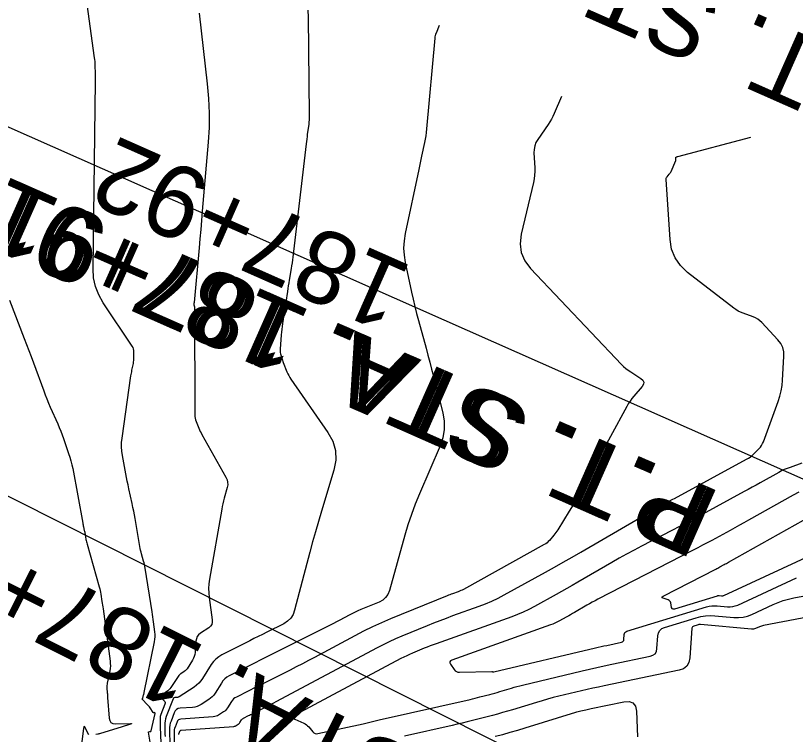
# Model space of a CAD drawing. Extents: x 658976 to 668721, y 639543 to 647196.
# Drawn here: x 662464.2 to 662550.1, y 643707.3 to 643786.5 of the extents above; entities that cross this region are included whole.
import ezdxf

# ---------------------------------------------------------------- set-up
doc = ezdxf.new("R2010")
doc.units = 0
for name, color, linetype in [('Ex_Major Contours', 7, 'Continuous'), ('Ex_Minor Contours', 7, 'Continuous'), ('R_Ramp 15 Degree_Min Ls', 7, 'Continuous'), ('R_Ramp 20 Degree Des Ls Annot', 7, 'Continuous'), ('R_Ramp 20 Degree Existing Ramp', 7, 'Continuous')]:
    doc.layers.add(name, color=color, linetype=linetype)

msp = doc.modelspace()

# ---------------------------------------------------------------- linework, layer by layer
at = {"layer": 'Ex_Major Contours'}
for points in [[(662484.404, 643786.738), (662485.293, 643778.93), (662485.435, 643777.33), (662485.498, 643775.728), (662485.482, 643774.124), (662485.386, 643772.52), (662484.741, 643764.909), (662484.655, 643763.899), (662484.567, 643762.891), (662484.477, 643761.882), (662484.385, 643760.873), (662483.832, 643754.869), (662483.83, 643754.846), (662483.828, 643754.823), (662483.826, 643754.8), (662483.824, 643754.777), (662483.816, 643754.685), (662483.815, 643754.662), (662483.817, 643754.639), (662483.82, 643754.617), (662483.825, 643754.594), (662483.852, 643754.499), (662483.858, 643754.475), (662483.862, 643754.452), (662483.865, 643754.428), (662483.866, 643754.404), (662483.917, 643742.501), (662483.927, 643742.307), (662483.955, 643742.117), (662484.001, 643741.93), (662484.065, 643741.747), (662484.359, 643741.02), (662484.435, 643740.84), (662484.517, 643740.663), (662484.605, 643740.488), (662484.698, 643740.316), (662487.349, 643735.615), (662487.471, 643735.343), (662487.535, 643735.064), (662487.541, 643734.778), (662487.488, 643734.485), (662487.16, 643733.297), (662487.082, 643732.999), (662487.011, 643732.7), (662486.947, 643732.399), (662486.89, 643732.097), (662485.531, 643724.376), (662485.463, 643723.875), (662485.434, 643723.373), (662485.444, 643722.87), (662485.494, 643722.367), (662485.837, 643719.89), (662485.842, 643719.632), (662485.78, 643719.405), (662485.651, 643719.207), (662485.456, 643719.039), (662484.542, 643718.426), (662484.339, 643718.258), (662484.188, 643718.059), (662484.088, 643717.83), (662484.04, 643717.571), (662483.938, 643716.308), (662483.907, 643716.088), (662483.851, 643715.876), (662483.769, 643715.673), (662483.662, 643715.478), (662483.06, 643714.519), (662482.997, 643714.43), (662482.926, 643714.349), (662482.846, 643714.277), (662482.758, 643714.213), (662482.389, 643713.974), (662482.3, 643713.91), (662482.219, 643713.839), (662482.146, 643713.759), (662482.081, 643713.672), (662481.264, 643712.448), (662481.172, 643712.322), (662481.07, 643712.206), (662480.958, 643712.1), (662480.837, 643712.003), (662480.254, 643711.577), (662480.186, 643711.511), (662480.16, 643711.442), (662480.175, 643711.369), (662480.231, 643711.293), (662480.537, 643710.983), (662480.599, 643710.902), (662480.632, 643710.815), (662480.636, 643710.723), (662480.611, 643710.624), (662480.174, 643709.495), (662480.136, 643709.382), (662480.11, 643709.266), (662480.095, 643709.149), (662480.091, 643709.029), (662480.101, 643708.547), (662480.104, 643708.427), (662480.108, 643708.306), (662480.112, 643708.186), (662480.117, 643708.066), (662480.484, 643699.408)], [(662550.794, 643737.156), (662549.501, 643736.702), (662549.181, 643736.582), (662548.867, 643736.448), (662548.559, 643736.301), (662548.257, 643736.14), (662546.227, 643734.999), (662545.789, 643734.754), (662545.349, 643734.51), (662544.909, 643734.268), (662544.468, 643734.028), (662539.807, 643731.504), (662538.981, 643731.059), (662538.152, 643730.618), (662537.321, 643730.182), (662536.488, 643729.751), (662533.151, 643728.032), (662532.32, 643727.597), (662531.494, 643727.152), (662530.675, 643726.695), (662529.861, 643726.229), (662526.105, 643724.042), (662525.514, 643723.7), (662524.92, 643723.361), (662524.325, 643723.025), (662523.727, 643722.693), (662521.334, 643721.371), (662520.73, 643721.053), (662520.115, 643720.76), (662519.488, 643720.493), (662518.85, 643720.25), (662510.521, 643717.272), (662510.19, 643717.152), (662509.861, 643717.028), (662509.533, 643716.9), (662509.207, 643716.768), (662507.905, 643716.234), (662507.581, 643716.096), (662507.261, 643715.95), (662506.945, 643715.797), (662506.633, 643715.635), (662494.935, 643709.386), (662494.779, 643709.276), (662494.729, 643709.17), (662494.786, 643709.068), (662494.949, 643708.969), (662495.924, 643708.529), (662496.078, 643708.449), (662496.22, 643708.353), (662496.35, 643708.242), (662496.468, 643708.114), (662496.916, 643707.573), (662497.035, 643707.459), (662497.169, 643707.389), (662497.318, 643707.361), (662497.483, 643707.377), (662502.453, 643708.464), (662502.6, 643708.497), (662502.748, 643708.531), (662502.895, 643708.566), (662503.042, 643708.603), (662503.628, 643708.752), (662503.775, 643708.789), (662503.922, 643708.824), (662504.069, 643708.859), (662504.216, 643708.893), (662514.244, 643711.146), (662514.518, 643711.209), (662514.791, 643711.274), (662515.065, 643711.341), (662515.337, 643711.41), (662516.427, 643711.69), (662516.698, 643711.762), (662516.969, 643711.837), (662517.24, 643711.915), (662517.509, 643711.996), (662518.799, 643712.393), (662519.105, 643712.484), (662519.411, 643712.57), (662519.72, 643712.651), (662520.029, 643712.727), (662526.587, 643714.281), (662527.404, 643714.472), (662528.222, 643714.657), (662529.041, 643714.836), (662529.861, 643715.009), (662534.094, 643715.889), (662534.401, 643715.996), (662534.627, 643716.174), (662534.772, 643716.422), (662534.837, 643716.741), (662534.934, 643718.156), (662534.998, 643718.479), (662535.14, 643718.739), (662535.361, 643718.937), (662535.661, 643719.072), (662539.16, 643720.141), (662539.665, 643720.269), (662540.176, 643720.347), (662540.691, 643720.375), (662541.212, 643720.353), (662543.305, 643720.163), (662543.822, 643720.149), (662544.328, 643720.202), (662544.822, 643720.322), (662545.305, 643720.508), (662547.639, 643721.584), (662548.192, 643721.82), (662548.757, 643722.019), (662549.333, 643722.184), (662549.92, 643722.314), (662554.463, 643723.173)]]:
    msp.add_lwpolyline(points, dxfattribs=at)
at = {"layer": 'Ex_Minor Contours'}
for points in [[(662479.369, 643704.216), (662478.81, 643707.527), (662478.81, 643707.542), (662478.814, 643707.554), (662478.823, 643707.563), (662478.838, 643707.569), (662478.954, 643707.595), (662479.067, 643707.621), (662479.087, 643707.628), (662479.102, 643707.64), (662479.113, 643707.655), (662479.12, 643707.674), (662479.541, 643709.587), (662479.543, 643709.598), (662479.544, 643709.61), (662479.542, 643709.621), (662479.54, 643709.633), (662479.526, 643709.678), (662479.521, 643709.688), (662479.515, 643709.694), (662479.506, 643709.696), (662479.496, 643709.694), (662479.398, 643709.667), (662479.379, 643709.664), (662479.362, 643709.667), (662479.347, 643709.676), (662479.335, 643709.69), (662478.988, 643710.214), (662478.925, 643710.306), (662478.857, 643710.394), (662478.785, 643710.479), (662478.708, 643710.56), (662478.122, 643711.154), (662478.115, 643711.164), (662478.113, 643711.174), (662478.116, 643711.183), (662478.125, 643711.192), (662478.173, 643711.227), (662478.183, 643711.236), (662478.192, 643711.247), (662478.198, 643711.259), (662478.203, 643711.273), (662478.281, 643711.632), (662478.295, 643711.696), (662478.309, 643711.761), (662478.322, 643711.826), (662478.336, 643711.89), (662479.483, 643717.487), (662479.527, 643717.759), (662479.548, 643718.031), (662479.546, 643718.304), (662479.521, 643718.578), (662479.373, 643719.676), (662479.335, 643719.95), (662479.296, 643720.224), (662479.255, 643720.497), (662479.212, 643720.771), (662478.449, 643725.58), (662478.414, 643725.782), (662478.372, 643725.983), (662478.325, 643726.182), (662478.272, 643726.38), (662478.046, 643727.17), (662477.993, 643727.368), (662477.944, 643727.567), (662477.901, 643727.767), (662477.864, 643727.969), (662477.335, 643731.054), (662477.262, 643731.468), (662477.183, 643731.881), (662477.1, 643732.293), (662477.011, 643732.705), (662476.648, 643734.348), (662476.559, 643734.759), (662476.473, 643735.171), (662476.391, 643735.584), (662476.313, 643735.997), (662475.942, 643738.005), (662475.874, 643738.478), (662475.845, 643738.952), (662475.855, 643739.427), (662475.903, 643739.902), (662476.884, 643746.776), (662476.907, 643746.93), (662476.933, 643747.083), (662476.961, 643747.237), (662476.991, 643747.39), (662477.118, 643748), (662477.146, 643748.153), (662477.168, 643748.307), (662477.182, 643748.462), (662477.19, 643748.617), (662477.211, 643749.394), (662477.203, 643749.571), (662477.168, 643749.741), (662477.107, 643749.903), (662477.019, 643750.058), (662473.819, 643754.832), (662473.325, 643755.699), (662472.975, 643756.61), (662472.771, 643757.564), (662472.711, 643758.56), (662472.979, 643779.227), (662472.98, 643779.444), (662472.98, 643779.66), (662472.977, 643779.877), (662472.973, 643780.094), (662472.95, 643780.961), (662472.941, 643781.177), (662472.926, 643781.393), (662472.906, 643781.609), (662472.879, 643781.824), (662472.073, 643787.728)], [(662496.374, 643787.073), (662496.394, 643786.276), (662496.529, 643775.524), (662496.528, 643775.256), (662496.516, 643774.989), (662496.494, 643774.722), (662496.463, 643774.456), (662496.315, 643773.393), (662496.279, 643773.127), (662496.244, 643772.861), (662496.211, 643772.595), (662496.179, 643772.329), (662494.713, 643759.863), (662494.674, 643759.546), (662494.63, 643759.229), (662494.583, 643758.913), (662494.532, 643758.598), (662494.32, 643757.337), (662494.268, 643757.022), (662494.217, 643756.706), (662494.167, 643756.391), (662494.119, 643756.075), (662493.583, 643752.528), (662493.539, 643752.222), (662493.501, 643751.916), (662493.468, 643751.609), (662493.44, 643751.302), (662493.311, 643749.707), (662493.307, 643749.582), (662493.313, 643749.458), (662493.331, 643749.336), (662493.359, 643749.214), (662493.496, 643748.729), (662493.532, 643748.609), (662493.571, 643748.489), (662493.613, 643748.371), (662493.658, 643748.253), (662494.073, 643747.219), (662494.163, 643747.011), (662494.264, 643746.809), (662494.377, 643746.613), (662494.501, 643746.423), (662498.572, 643740.557), (662499.116, 643739.571), (662499.408, 643738.545), (662499.446, 643737.479), (662499.233, 643736.373), (662497.872, 643731.87), (662497.537, 643730.742), (662497.212, 643729.612), (662496.898, 643728.479), (662496.594, 643727.343), (662494.915, 643720.96), (662494.74, 643720.488), (662494.481, 643720.084), (662494.139, 643719.747), (662493.713, 643719.479), (662491.84, 643718.542), (662491.372, 643718.307), (662490.905, 643718.072), (662490.438, 643717.836), (662489.971, 643717.6), (662486.911, 643716.047), (662486.56, 643715.839), (662486.247, 643715.59), (662485.971, 643715.301), (662485.732, 643714.971), (662484.779, 643713.453), (662484.582, 643713.173), (662484.358, 643712.919), (662484.107, 643712.692), (662483.83, 643712.491), (662482.19, 643711.431), (662482.136, 643711.401), (662482.08, 643711.378), (662482.021, 643711.363), (662481.96, 643711.355), (662481.711, 643711.337), (662481.654, 643711.326), (662481.606, 643711.302), (662481.569, 643711.264), (662481.541, 643711.212), (662480.778, 643709.242), (662480.701, 643709.012), (662480.648, 643708.777), (662480.618, 643708.538), (662480.611, 643708.295), (662480.631, 643707.316), (662480.637, 643707.071)], [(662510.86, 643785.37), (662510.503, 643784.54), (662510.45, 643784.4), (662510.408, 643784.258), (662510.377, 643784.112), (662510.358, 643783.964), (662509.456, 643773.974), (662509.416, 643773.597), (662509.365, 643773.222), (662509.303, 643772.848), (662509.23, 643772.477), (662508.913, 643770.993), (662508.833, 643770.622), (662508.754, 643770.251), (662508.675, 643769.88), (662508.596, 643769.509), (662507.099, 643762.469), (662506.971, 643761.665), (662506.93, 643760.861), (662506.974, 643760.057), (662507.104, 643759.253), (662507.808, 643755.989), (662507.981, 643755.211), (662508.164, 643754.435), (662508.357, 643753.662), (662508.561, 643752.891), (662509.396, 643749.814), (662509.603, 643749.044), (662509.807, 643748.273), (662510.008, 643747.502), (662510.206, 643746.73), (662511.23, 643742.701), (662511.389, 643741.778), (662511.394, 643740.867), (662511.246, 643739.968), (662510.945, 643739.082), (662508.662, 643733.772), (662508.203, 643732.653), (662507.782, 643731.52), (662507.399, 643730.373), (662507.055, 643729.214), (662505.357, 643723.13), (662505.19, 643722.707), (662504.945, 643722.354), (662504.623, 643722.069), (662504.222, 643721.854), (662502.206, 643721.027), (662501.897, 643720.895), (662501.592, 643720.756), (662501.291, 643720.61), (662500.993, 643720.456), (662499.81, 643719.824), (662499.513, 643719.667), (662499.216, 643719.511), (662498.918, 643719.358), (662498.618, 643719.207), (662491.492, 643715.641), (662491.059, 643715.424), (662490.626, 643715.206), (662490.193, 643714.987), (662489.761, 643714.768), (662487.706, 643713.725), (662487.45, 643713.574), (662487.221, 643713.392), (662487.019, 643713.18), (662486.845, 643712.939), (662486.148, 643711.83), (662486.004, 643711.625), (662485.84, 643711.44), (662485.657, 643711.273), (662485.454, 643711.126), (662484.604, 643710.577), (662484.386, 643710.454), (662484.159, 643710.362), (662483.921, 643710.3), (662483.674, 643710.267), (662482.319, 643710.173), (662482.093, 643710.129), (662481.906, 643710.032), (662481.758, 643709.882), (662481.65, 643709.679), (662481.293, 643708.76), (662481.216, 643708.528), (662481.162, 643708.292), (662481.132, 643708.052), (662481.125, 643707.807), (662481.161, 643706.084)], [(662524.336, 643777.556), (662523.522, 643775.66), (662523.378, 643775.348), (662523.22, 643775.045), (662523.046, 643774.75), (662522.857, 643774.464), (662521.713, 643772.82), (662521.511, 643772.475), (662521.373, 643772.112), (662521.299, 643771.73), (662521.29, 643771.33), (662521.379, 643769.695), (662521.387, 643769.288), (662521.365, 643768.883), (662521.315, 643768.48), (662521.235, 643768.08), (662519.889, 643762.385), (662519.761, 643761.338), (662519.888, 643760.359), (662520.27, 643759.449), (662520.908, 643758.608), (662530.921, 643748.048), (662531.158, 643747.812), (662531.408, 643747.593), (662531.672, 643747.391), (662531.948, 643747.204), (662533.081, 643746.488), (662533.302, 643746.3), (662533.398, 643746.092), (662533.368, 643745.866), (662533.214, 643745.62), (662532.295, 643744.54), (662532.077, 643744.27), (662531.874, 643743.989), (662531.685, 643743.699), (662531.512, 643743.398), (662526.124, 643733.502), (662525.898, 643733.094), (662525.666, 643732.689), (662525.428, 643732.288), (662525.184, 643731.89), (662523.902, 643729.83), (662523.801, 643729.673), (662523.694, 643729.521), (662523.583, 643729.372), (662523.466, 643729.227), (662522.988, 643728.655), (662522.863, 643728.518), (662522.727, 643728.395), (662522.58, 643728.285), (662522.422, 643728.188), (662513.506, 643723.264), (662513.365, 643723.189), (662513.221, 643723.121), (662513.075, 643723.058), (662512.926, 643723.002), (662512.325, 643722.787), (662512.175, 643722.732), (662512.025, 643722.676), (662511.877, 643722.618), (662511.729, 643722.558), (662505.493, 643719.998), (662504.49, 643719.572), (662503.498, 643719.12), (662502.518, 643718.644), (662501.55, 643718.142), (662497.116, 643715.773), (662496.445, 643715.418), (662495.772, 643715.067), (662495.097, 643714.721), (662494.419, 643714.379), (662490.894, 643712.615), (662490.62, 643712.477), (662490.347, 643712.34), (662490.073, 643712.202), (662489.8, 643712.063), (662488.502, 643711.404), (662488.34, 643711.308), (662488.195, 643711.193), (662488.067, 643711.06), (662487.957, 643710.907), (662487.517, 643710.206), (662487.426, 643710.077), (662487.322, 643709.96), (662487.207, 643709.855), (662487.078, 643709.762), (662486.541, 643709.414), (662486.404, 643709.337), (662486.26, 643709.279), (662486.11, 643709.239), (662485.953, 643709.219), (662482.372, 643708.969), (662482.232, 643708.942), (662482.117, 643708.883), (662482.026, 643708.79), (662481.959, 643708.665), (662481.739, 643708.098), (662481.692, 643707.955), (662481.658, 643707.81), (662481.64, 643707.662), (662481.636, 643707.511), (662481.692, 643704.786)], [(662482.148, 643707.272), (662482.155, 643707.328), (662482.167, 643707.383), (662482.185, 643707.437), (662482.268, 643707.651), (662482.293, 643707.698), (662482.328, 643707.733), (662482.371, 643707.756), (662482.424, 643707.766), (662488.233, 643708.17), (662488.298, 643708.179), (662488.361, 643708.195), (662488.421, 643708.22), (662488.478, 643708.252), (662488.703, 643708.397), (662488.756, 643708.436), (662488.805, 643708.48), (662488.848, 643708.529), (662488.886, 643708.583), (662489.07, 643708.875), (662489.116, 643708.939), (662489.169, 643708.995), (662489.23, 643709.043), (662489.297, 643709.083), (662489.839, 643709.358), (662489.953, 643709.416), (662490.068, 643709.474), (662490.182, 643709.531), (662490.296, 643709.588), (662491.768, 643710.325), (662492.051, 643710.468), (662492.333, 643710.613), (662492.614, 643710.759), (662492.894, 643710.907), (662504.035, 643716.858), (662504.704, 643717.205), (662505.38, 643717.534), (662506.065, 643717.846), (662506.758, 643718.14), (662509.547, 643719.285), (662510.245, 643719.567), (662510.947, 643719.841), (662511.652, 643720.107), (662512.36, 643720.365), (662515.247, 643721.397), (662515.958, 643721.667), (662516.657, 643721.966), (662517.343, 643722.292), (662518.016, 643722.647), (662522.559, 643725.156), (662523.537, 643725.7), (662524.512, 643726.249), (662525.484, 643726.804), (662526.452, 643727.364), (662534.963, 643732.32), (662535.11, 643732.404), (662535.258, 643732.486), (662535.407, 643732.567), (662535.557, 643732.645), (662536.159, 643732.955), (662536.309, 643733.033), (662536.459, 643733.112), (662536.608, 643733.191), (662536.757, 643733.271), (662544.721, 643737.585), (662544.917, 643737.7), (662545.103, 643737.829), (662545.28, 643737.971), (662545.446, 643738.126), (662546.093, 643738.773), (662546.244, 643738.941), (662546.375, 643739.123), (662546.484, 643739.318), (662546.573, 643739.526), (662548.194, 643743.948), (662548.382, 643744.527), (662548.527, 643745.115), (662548.627, 643745.711), (662548.684, 643746.317), (662548.834, 643748.921), (662548.816, 643749.433), (662548.699, 643749.909), (662548.484, 643750.349), (662548.17, 643750.754), (662546.4, 643752.644), (662546.188, 643752.845), (662545.958, 643753.017), (662545.709, 643753.161), (662545.44, 643753.276), (662544.33, 643753.678), (662544.058, 643753.789), (662543.797, 643753.92), (662543.546, 643754.07), (662543.307, 643754.241), (662538.211, 643758.182), (662537.42, 643758.927), (662536.835, 643759.781), (662536.454, 643760.744), (662536.279, 643761.816), (662535.851, 643768.39), (662535.854, 643768.479), (662535.872, 643768.563), (662535.908, 643768.64), (662535.96, 643768.713), (662536.202, 643768.991), (662536.259, 643769.062), (662536.311, 643769.137), (662536.356, 643769.216), (662536.396, 643769.299), (662536.914, 643770.504), (662536.926, 643770.537), (662536.933, 643770.57), (662536.936, 643770.605), (662536.934, 643770.639), (662536.914, 643770.802), (662536.914, 643770.824), (662536.921, 643770.844), (662536.934, 643770.859), (662536.953, 643770.872), (662537.042, 643770.913), (662537.065, 643770.923), (662537.088, 643770.932), (662537.111, 643770.94), (662537.135, 643770.947), (662545.196, 643773.088)], [(662463.497, 643755.109), (662465.13, 643750.886), (662465.385, 643750.223), (662465.636, 643749.559), (662465.885, 643748.894), (662466.131, 643748.228), (662467.266, 643745.132), (662467.435, 643744.681), (662467.612, 643744.233), (662467.797, 643743.788), (662467.989, 643743.347), (662468.812, 643741.5), (662468.984, 643741.102), (662469.148, 643740.7), (662469.303, 643740.294), (662469.449, 643739.885), (662470.016, 643738.242), (662470.15, 643737.83), (662470.268, 643737.413), (662470.371, 643736.992), (662470.458, 643736.566), (662471.567, 643730.567), (662471.586, 643730.465), (662471.606, 643730.364), (662471.627, 643730.264), (662471.649, 643730.163), (662471.738, 643729.761), (662471.759, 643729.66), (662471.78, 643729.559), (662471.799, 643729.458), (662471.817, 643729.357), (662471.918, 643728.767), (662471.942, 643728.635), (662471.97, 643728.505), (662472.002, 643728.374), (662472.037, 643728.245), (662473.384, 643723.53), (662473.437, 643723.334), (662473.484, 643723.136), (662473.525, 643722.937), (662473.56, 643722.737), (662473.687, 643721.933), (662473.719, 643721.732), (662473.749, 643721.531), (662473.778, 643721.329), (662473.805, 643721.128), (662474.582, 643715.363), (662474.608, 643715.092), (662474.61, 643714.822), (662474.589, 643714.553), (662474.546, 643714.284), (662474.269, 643712.937), (662474.247, 643712.806), (662474.234, 643712.674), (662474.23, 643712.542), (662474.235, 643712.409), (662474.274, 643711.876), (662474.284, 643711.743), (662474.294, 643711.61), (662474.304, 643711.477), (662474.314, 643711.344), (662474.482, 643709.087), (662474.543, 643708.81), (662474.677, 643708.614), (662474.885, 643708.498), (662475.166, 643708.464), (662476.83, 643708.498), (662476.924, 643708.495), (662476.957, 643708.483), (662476.93, 643708.46), (662476.842, 643708.427), (662476.373, 643708.275), (662476.255, 643708.238), (662476.138, 643708.2), (662476.02, 643708.163), (662475.902, 643708.127), (662473.416, 643707.362), (662473.372, 643707.348), (662473.328, 643707.336), (662473.283, 643707.325), (662473.238, 643707.314), (662473.014, 643707.263)], [(662550.467, 643733.973), (662549.851, 643733.645), (662544.93, 643730.88), (662544.425, 643730.597), (662543.92, 643730.317), (662543.413, 643730.039), (662542.905, 643729.762), (662540.871, 643728.661), (662540.362, 643728.386), (662539.851, 643728.115), (662539.339, 643727.846), (662538.826, 643727.58), (662528.321, 643722.171), (662528.016, 643722.011), (662527.714, 643721.848), (662527.413, 643721.681), (662527.114, 643721.509), (662525.758, 643720.72), (662525.544, 643720.595), (662525.328, 643720.472), (662525.112, 643720.351), (662524.895, 643720.23), (662524.027, 643719.75), (662523.808, 643719.635), (662523.584, 643719.529), (662523.357, 643719.432), (662523.126, 643719.344), (662512.228, 643715.448), (662512.092, 643715.376), (662512.024, 643715.282), (662512.024, 643715.166), (662512.093, 643715.028), (662512.507, 643714.431), (662512.62, 643714.301), (662512.753, 643714.209), (662512.905, 643714.155), (662513.076, 643714.139), (662516.648, 643714.199), (662516.666, 643714.199), (662516.684, 643714.197), (662516.702, 643714.194), (662516.72, 643714.189), (662516.791, 643714.167), (662516.809, 643714.163), (662516.827, 643714.161), (662516.844, 643714.162), (662516.862, 643714.165), (662528.054, 643716.817), (662528.366, 643716.89), (662528.678, 643716.96), (662528.99, 643717.029), (662529.303, 643717.095), (662530.916, 643717.43), (662531.033, 643717.471), (662531.12, 643717.539), (662531.175, 643717.633), (662531.2, 643717.755), (662531.237, 643718.295), (662531.261, 643718.418), (662531.315, 643718.517), (662531.4, 643718.592), (662531.514, 643718.644), (662540.311, 643721.331), (662540.594, 643721.403), (662540.879, 643721.447), (662541.167, 643721.462), (662541.458, 643721.45), (662542.628, 643721.344), (662542.917, 643721.336), (662543.2, 643721.366), (662543.476, 643721.433), (662543.746, 643721.537), (662550.228, 643724.526)], [(662553.196, 643727.642), (662542.186, 643722.565), (662542.129, 643722.543), (662542.071, 643722.529), (662542.012, 643722.523), (662541.951, 643722.525), (662541.704, 643722.547), (662541.643, 643722.55), (662541.582, 643722.546), (662541.522, 643722.537), (662541.462, 643722.522), (662536.758, 643721.085), (662536.648, 643721.068), (662536.561, 643721.091), (662536.499, 643721.155), (662536.461, 643721.26), (662536.355, 643721.76), (662536.317, 643721.875), (662536.255, 643721.969), (662536.17, 643722.042), (662536.061, 643722.095), (662535.529, 643722.284), (662535.432, 643722.332), (662535.397, 643722.384), (662535.425, 643722.441), (662535.515, 643722.501), (662541.313, 643725.487), (662541.432, 643725.549), (662541.55, 643725.611), (662541.669, 643725.674), (662541.786, 643725.737), (662542.257, 643725.992), (662542.374, 643726.056), (662542.492, 643726.12), (662542.609, 643726.185), (662542.725, 643726.25), (662552.82, 643731.922)], [(662555.102, 643720.895), (662546.571, 643719.282), (662546.457, 643719.257), (662546.345, 643719.225), (662546.236, 643719.186), (662546.128, 643719.14), (662545.702, 643718.944), (662545.595, 643718.902), (662545.484, 643718.875), (662545.372, 643718.864), (662545.256, 643718.867), (662539.652, 643719.375), (662539.555, 643719.379), (662539.459, 643719.374), (662539.364, 643719.359), (662539.271, 643719.335), (662538.897, 643719.221), (662538.814, 643719.184), (662538.753, 643719.13), (662538.714, 643719.058), (662538.696, 643718.969), (662538.474, 643715.727), (662538.369, 643715.211), (662538.134, 643714.809), (662537.768, 643714.521), (662537.271, 643714.347), (662529.013, 643712.632), (662528.388, 643712.499), (662527.763, 643712.363), (662527.14, 643712.222), (662526.518, 643712.077), (662524.03, 643711.487), (662523.41, 643711.335), (662522.792, 643711.172), (662522.177, 643711), (662521.565, 643710.817), (662518.919, 643710.004), (662518.371, 643709.838), (662517.821, 643709.68), (662517.269, 643709.527), (662516.716, 643709.382), (662514.498, 643708.811), (662513.943, 643708.67), (662513.387, 643708.534), (662512.83, 643708.402), (662512.272, 643708.274), (662507.014, 643707.092)], [(662517.005, 643707.073), (662517.84, 643707.293), (662518.673, 643707.523), (662519.502, 643707.762), (662520.329, 643708.011), (662525.885, 643709.719), (662526.025, 643709.761), (662526.166, 643709.8), (662526.307, 643709.838), (662526.45, 643709.873), (662527.019, 643710.008), (662527.162, 643710.041), (662527.304, 643710.073), (662527.447, 643710.104), (662527.59, 643710.135), (662531.206, 643710.886), (662531.779, 643710.921), (662532.197, 643710.757), (662532.46, 643710.393), (662532.568, 643709.829), (662532.699, 643707.02)], [(662472.233, 643707.253), (662471.853, 643708.022), (662471.785, 643708.135), (662471.73, 643708.167), (662471.688, 643708.119), (662471.661, 643707.989), (662471.112, 643703.468)]]:
    msp.add_lwpolyline(points, dxfattribs=at)
at = {"layer": 'R_Ramp 15 Degree_Min Ls'}
msp.add_lwpolyline([(662626.979, 643701.746), (662535.537, 643742.223), (662444.096, 643782.7)], dxfattribs=at)
at = {"layer": 'R_Ramp 20 Degree Des Ls Annot'}
msp.add_lwpolyline([(662609.992, 643659.662), (662431.365, 643749.622)], dxfattribs=at)
at = {"layer": 'R_Ramp 20 Degree Existing Ramp'}
msp.add_lwpolyline([(662626.975, 643701.737), (662535.534, 643742.214), (662444.092, 643782.691)], dxfattribs=at)

# ---------------------------------------------------------------- texts
at = {"layer": 'R_Ramp 15 Degree_Min Ls'}
msp.add_text('P.T. STA. 187+91.60', height=8, rotation=156.12343, dxfattribs=at).set_placement((662542.093, 643733.853))
at = {"layer": 'R_Ramp 20 Degree Des Ls Annot'}
for s, rotation, p in [('P.T. STA. 188+41.46', 156.12343, (662563.069, 643779.094)), ('P.I. STA. 187+46.40', 153.26926, (662526.244, 643696.241))]:
    msp.add_text(s, height=8, rotation=rotation, dxfattribs=at).set_placement(p)
at = {"layer": 'R_Ramp 20 Degree Existing Ramp'}
for s, p in [('P.T. STA. 187+91.59', (662541.166, 643734.253)), ('187+92', (662508.13, 643758.718))]:
    msp.add_text(s, height=8, rotation=156.12343, dxfattribs=at).set_placement(p)

doc.saveas('drawing.dxf')
